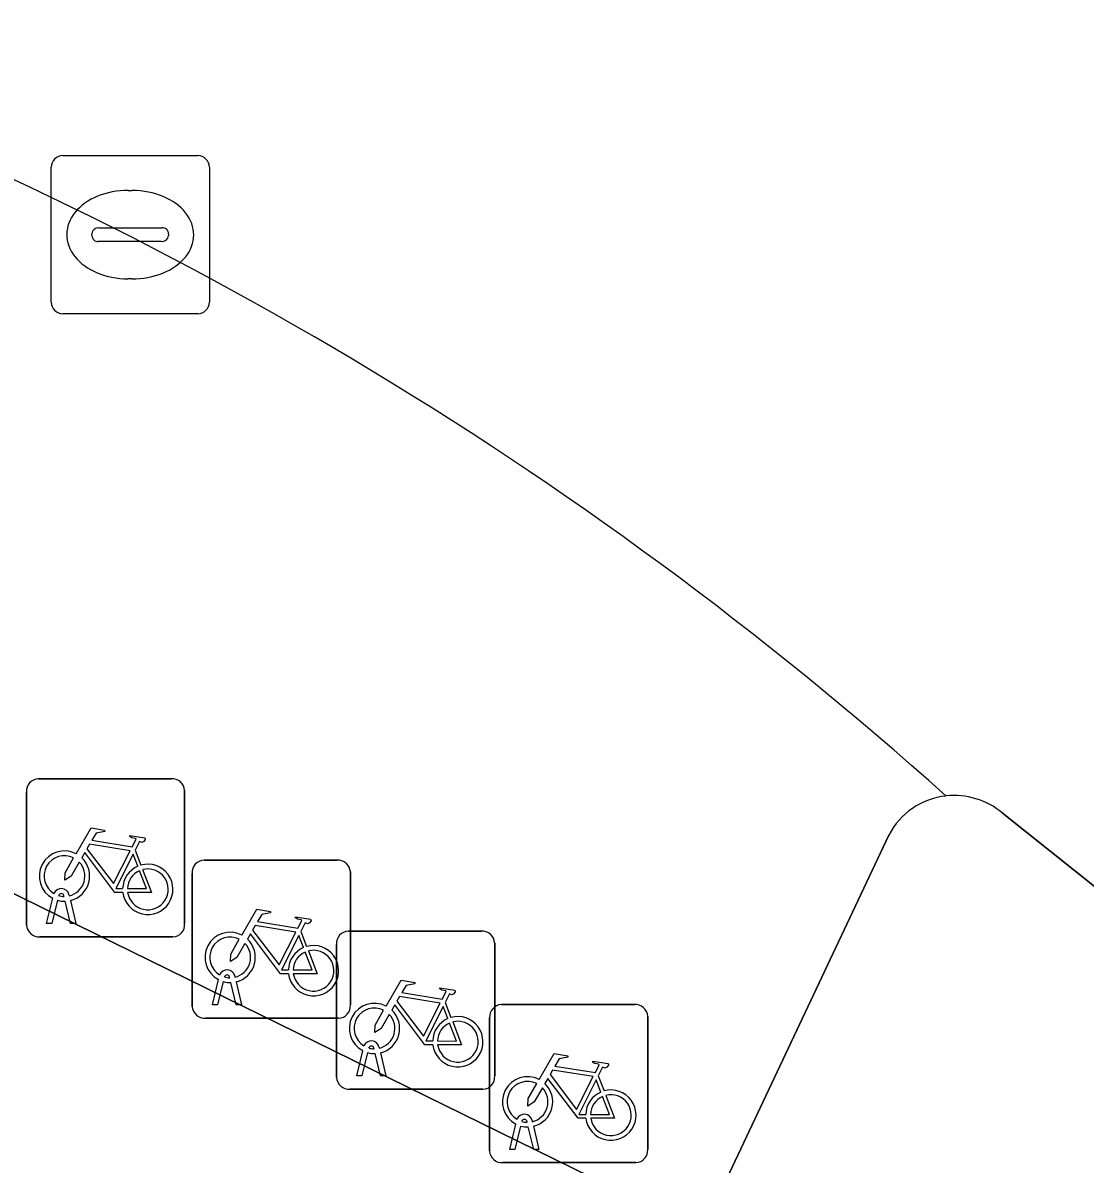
# Model space of a CAD drawing. Extents: x 158835 to 160077, y 386387 to 387778.
# Drawn here: x 159502.1 to 159508.82, y 386934.24 to 386941.45 of the extents above; entities that cross this region are included whole.
import ezdxf

# ---------------------------------------------------------------- set-up
doc = ezdxf.new("R2010")
doc.units = 0
for name, color, linetype in [('IMGEO_Fietsenrek', 7, 'Continuous'), ('IMGEO_Groenvoorziening', 7, 'Continuous'), ('IMGEO_Kolk', 7, 'Continuous'), ('IMGEO_Parkeervlak_open', 7, 'Continuous'), ('IMGEO_Rijbaan_lokaal_open', 7, 'Continuous')]:
    doc.layers.add(name, color=color, linetype=linetype)

msp = doc.modelspace()

# ---------------------------------------------------------------- linework, layer by layer
at = {"layer": 'IMGEO_Fietsenrek'}
for p, q in [((159502.2029, 386936.6755), (159503.0438, 386936.6755)), ((159503.0438, 386936.6755), (159502.2029, 386936.6755)), ((159502.1285, 386935.7509), (159502.1285, 386936.5918)), ((159502.1285, 386936.5918), (159502.1285, 386935.7509)), ((159503.1275, 386936.6011), (159503.1275, 386935.7602)), ((159503.1275, 386935.7602), (159503.1275, 386936.6011)), ((159502.8152, 386936.2252), (159502.8515, 386936.13)), ((159503.2499, 386936.1615), (159504.0908, 386936.1615)), ((159504.0908, 386936.1615), (159503.2499, 386936.1615)), ((159503.1755, 386935.2369), (159503.1755, 386936.0778)), ((159503.1755, 386936.0778), (159503.1755, 386935.2369)), ((159504.1745, 386936.0871), (159504.1745, 386935.2462)), ((159504.1745, 386935.2462), (159504.1745, 386936.0871)), ((159502.3659, 386935.9319), (159502.3649, 386935.9362)), ((159502.3966, 386935.9434), (159502.3984, 386935.9355)), ((159502.2555, 386935.7603), (159502.2938, 386935.9203)), ((159502.3242, 386935.9081), (159502.2889, 386935.7603)), ((159502.407, 386935.7603), (159502.3731, 386935.902)), ((159502.4054, 386935.9063), (159502.4404, 386935.7603)), ((159502.2889, 386935.7603), (159502.2555, 386935.7603)), ((159502.4404, 386935.7603), (159502.407, 386935.7603)), ((159503.8622, 386935.7112), (159503.8985, 386935.616)), ((159504.1619, 386935.7125), (159505.0028, 386935.7125)), ((159505.0028, 386935.7125), (159504.1619, 386935.7125)), ((159503.0531, 386935.6765), (159502.2122, 386935.6765)), ((159502.2122, 386935.6765), (159503.0531, 386935.6765)), ((159504.0875, 386934.7879), (159504.0875, 386935.6288)), ((159504.0875, 386935.6288), (159504.0875, 386934.7879)), ((159505.0865, 386935.6381), (159505.0865, 386934.7972)), ((159505.0865, 386934.7972), (159505.0865, 386935.6381)), ((159503.4129, 386935.4179), (159503.4119, 386935.4222)), ((159503.4436, 386935.4294), (159503.4454, 386935.4215)), ((159503.3025, 386935.2463), (159503.3408, 386935.4063)), ((159503.3712, 386935.3941), (159503.3359, 386935.2463)), ((159503.454, 386935.2463), (159503.4201, 386935.388)), ((159503.4524, 386935.3923), (159503.4874, 386935.2463)), ((159503.3359, 386935.2463), (159503.3025, 386935.2463)), ((159503.4874, 386935.2463), (159503.454, 386935.2463)), ((159504.7742, 386935.2622), (159504.8105, 386935.167)), ((159505.1289, 386935.2485), (159505.9698, 386935.2485)), ((159505.9698, 386935.2485), (159505.1289, 386935.2485)), ((159504.1001, 386935.1625), (159503.2592, 386935.1625)), ((159503.2592, 386935.1625), (159504.1001, 386935.1625)), ((159505.0545, 386934.3239), (159505.0545, 386935.1648)), ((159505.0545, 386935.1648), (159505.0545, 386934.3239)), ((159506.0535, 386935.1741), (159506.0535, 386934.3332)), ((159506.0535, 386934.3332), (159506.0535, 386935.1741)), ((159504.2145, 386934.7973), (159504.2528, 386934.9573)), ((159504.2832, 386934.9451), (159504.2479, 386934.7973)), ((159504.3249, 386934.9689), (159504.3239, 386934.9732)), ((159504.366, 386934.7973), (159504.3321, 386934.939)), ((159504.3556, 386934.9804), (159504.3574, 386934.9725)), ((159504.3644, 386934.9433), (159504.3994, 386934.7973)), ((159504.2479, 386934.7973), (159504.2145, 386934.7973)), ((159504.3994, 386934.7973), (159504.366, 386934.7973)), ((159505.7412, 386934.7982), (159505.7775, 386934.703)), ((159505.0121, 386934.7135), (159504.1712, 386934.7135)), ((159504.1712, 386934.7135), (159505.0121, 386934.7135)), ((159505.1815, 386934.3333), (159505.2198, 386934.4933)), ((159505.2919, 386934.5049), (159505.2909, 386934.5092)), ((159505.3226, 386934.5164), (159505.3244, 386934.5085)), ((159505.2502, 386934.4811), (159505.2149, 386934.3333)), ((159505.333, 386934.3333), (159505.2991, 386934.475)), ((159505.3314, 386934.4793), (159505.3664, 386934.3333)), ((159505.2149, 386934.3333), (159505.1815, 386934.3333)), ((159505.3664, 386934.3333), (159505.333, 386934.3333)), ((159505.9791, 386934.2495), (159505.1382, 386934.2495)), ((159505.1382, 386934.2495), (159505.9791, 386934.2495))]:
    msp.add_line(p, q, dxfattribs=at)
for points in [[(159502.4411, 386936.2022), (159502.5358, 386936.3657), (159502.622, 386936.3519), (159502.6237, 386936.3432), (159502.5676, 386936.3323), (159502.5414, 386936.287), (159502.7966, 386936.2462)], [(159502.7966, 386936.2462), (159502.8216, 386936.295), (159502.8165, 386936.299), (159502.7933, 386936.3027), (159502.7806, 386936.3102), (159502.7796, 386936.3133), (159502.7818, 386936.3179), (159502.8766, 386936.3028), (159502.8789, 386936.2925), (159502.8695, 386936.2801), (159502.8571, 386936.2737), (159502.8426, 386936.2799), (159502.8152, 386936.2252)], [(159502.7837, 386936.221), (159502.5269, 386936.262), (159502.5102, 386936.2332), (159502.6772, 386936.0129), (159502.7837, 386936.221)], [(159502.4618, 386936.1497), (159502.4102, 386936.0605), (159502.3703, 386936.0345), (159502.3715, 386936.082), (159502.426, 386936.1762)], [(159502.7368, 386935.9575), (159502.6871, 386935.9576), (159502.4964, 386936.2093), (159502.4774, 386936.1765)], [(159502.8317, 386936.123), (159502.8024, 386936.1998), (159502.693, 386935.9817), (159502.7357, 386935.9816)], [(159502.7657, 386935.9815), (159502.8856, 386935.9813), (159502.8424, 386936.0949)], [(159502.8622, 386936.1018), (159502.9172, 386935.9572), (159502.7671, 386935.9575)], [(159503.4881, 386935.6882), (159503.5828, 386935.8517), (159503.669, 386935.8379), (159503.6707, 386935.8292), (159503.6146, 386935.8183), (159503.5884, 386935.773), (159503.8436, 386935.7322)], [(159503.8436, 386935.7322), (159503.8686, 386935.781), (159503.8635, 386935.785), (159503.8403, 386935.7887), (159503.8276, 386935.7962), (159503.8266, 386935.7993), (159503.8288, 386935.8039), (159503.9236, 386935.7888), (159503.9259, 386935.7785), (159503.9165, 386935.7661), (159503.9041, 386935.7597), (159503.8896, 386935.7659), (159503.8622, 386935.7112)], [(159503.8307, 386935.707), (159503.5739, 386935.748), (159503.5572, 386935.7192), (159503.7242, 386935.4989), (159503.8307, 386935.707)], [(159503.5088, 386935.6357), (159503.4572, 386935.5465), (159503.4173, 386935.5205), (159503.4185, 386935.568), (159503.473, 386935.6622)], [(159503.7838, 386935.4435), (159503.7341, 386935.4436), (159503.5434, 386935.6953), (159503.5244, 386935.6625)], [(159503.8787, 386935.609), (159503.8494, 386935.6858), (159503.74, 386935.4677), (159503.7827, 386935.4676)], [(159503.8127, 386935.4675), (159503.9326, 386935.4673), (159503.8894, 386935.5809)], [(159503.9092, 386935.5878), (159503.9642, 386935.4432), (159503.8141, 386935.4435)], [(159504.4001, 386935.2392), (159504.4948, 386935.4027), (159504.581, 386935.3889), (159504.5827, 386935.3802), (159504.5266, 386935.3693), (159504.5004, 386935.324), (159504.7556, 386935.2832)], [(159504.7556, 386935.2832), (159504.7806, 386935.332), (159504.7755, 386935.336), (159504.7523, 386935.3397), (159504.7396, 386935.3472), (159504.7386, 386935.3503), (159504.7408, 386935.3549), (159504.8356, 386935.3398), (159504.8379, 386935.3295), (159504.8285, 386935.3171), (159504.8161, 386935.3107), (159504.8016, 386935.3169), (159504.7742, 386935.2622)], [(159504.7427, 386935.258), (159504.4859, 386935.299), (159504.4692, 386935.2702), (159504.6362, 386935.0499), (159504.7427, 386935.258)], [(159504.4208, 386935.1867), (159504.3692, 386935.0975), (159504.3293, 386935.0715), (159504.3305, 386935.119), (159504.385, 386935.2132)], [(159504.6958, 386934.9945), (159504.6461, 386934.9946), (159504.4554, 386935.2463), (159504.4364, 386935.2135)], [(159504.7907, 386935.16), (159504.7614, 386935.2368), (159504.652, 386935.0187), (159504.6947, 386935.0186)], [(159504.8212, 386935.1388), (159504.8762, 386934.9942), (159504.7261, 386934.9945)], [(159504.7247, 386935.0185), (159504.8446, 386935.0183), (159504.8014, 386935.1319)], [(159505.3671, 386934.7752), (159505.4618, 386934.9387), (159505.548, 386934.9249), (159505.5497, 386934.9162), (159505.4936, 386934.9053), (159505.4674, 386934.86), (159505.7226, 386934.8192)], [(159505.7226, 386934.8192), (159505.7476, 386934.868), (159505.7425, 386934.872), (159505.7193, 386934.8757), (159505.7066, 386934.8832), (159505.7056, 386934.8863), (159505.7078, 386934.8909), (159505.8026, 386934.8758), (159505.8049, 386934.8655), (159505.7955, 386934.8531), (159505.7831, 386934.8467), (159505.7686, 386934.8529), (159505.7412, 386934.7982)], [(159505.6628, 386934.5305), (159505.6131, 386934.5306), (159505.4224, 386934.7823), (159505.4034, 386934.7495)], [(159505.7097, 386934.794), (159505.4529, 386934.835), (159505.4362, 386934.8062), (159505.6032, 386934.5859), (159505.7097, 386934.794)], [(159505.7577, 386934.696), (159505.7284, 386934.7728), (159505.619, 386934.5547), (159505.6617, 386934.5546)], [(159505.3878, 386934.7227), (159505.3362, 386934.6335), (159505.2963, 386934.6075), (159505.2975, 386934.655), (159505.352, 386934.7492)], [(159505.6917, 386934.5545), (159505.8116, 386934.5543), (159505.7684, 386934.6679)], [(159505.7882, 386934.6748), (159505.8432, 386934.5302), (159505.6931, 386934.5305)]]:
    msp.add_lwpolyline(points, dxfattribs=at)
for centre, radius, start, end in [((159502.2062, 386936.5976), 0.0779, 92.4484, 184.28452), ((159502.2062, 386936.5976), 0.0779, 92.4484, 184.28452), ((159503.0496, 386936.5978), 0.0779, 2.4484, 94.28452), ((159503.0496, 386936.5978), 0.0779, 2.4484, 94.28452), ((159502.3681, 386936.0609), 0.159, 62.67661, 242.13685), ((159502.3681, 386936.0609), 0.129, 63.31916, 238.90302), ((159502.3681, 386936.0609), 0.129, 283.60429, 43.43025), ((159502.3681, 386936.0609), 0.159, 283.5766, 46.60424), ((159503.2532, 386936.0836), 0.0779, 92.4484, 184.28452), ((159503.2532, 386936.0836), 0.0779, 92.4484, 184.28452), ((159504.0966, 386936.0838), 0.0779, 2.4484, 94.28452), ((159504.0966, 386936.0838), 0.0779, 2.4484, 94.28452), ((159502.8947, 386935.9769), 0.159, 113.3408, 178.32165), ((159502.8947, 386935.9769), 0.159, 187.0065, 105.77075), ((159502.8947, 386935.9769), 0.129, 113.92302, 177.95563), ((159502.8947, 386935.9769), 0.129, 188.67146, 104.58832), ((159502.3479, 386935.9323), 0.0499, 12.8025, 158.69338), ((159502.3479, 386935.9323), 0.0174, 12.8025, 163.45023), ((159502.3681, 386936.0609), 0.129, 253.41502, 269.02044), ((159502.3681, 386936.0609), 0.159, 253.99666, 271.78671), ((159502.2064, 386935.7542), 0.0779, 182.4484, 274.28452), ((159502.2064, 386935.7542), 0.0779, 182.4484, 274.28452), ((159503.0498, 386935.7544), 0.0779, 272.4484, 4.28452), ((159503.0498, 386935.7544), 0.0779, 272.4484, 4.28452), ((159504.1652, 386935.6346), 0.0779, 92.4484, 184.28452), ((159504.1652, 386935.6346), 0.0779, 92.4484, 184.28452), ((159505.0086, 386935.6348), 0.0779, 2.4484, 94.28452), ((159505.0086, 386935.6348), 0.0779, 2.4484, 94.28452), ((159503.4151, 386935.5469), 0.159, 62.67661, 242.13685), ((159503.4151, 386935.5469), 0.129, 63.31916, 238.90302), ((159503.4151, 386935.5469), 0.159, 283.5766, 46.60424), ((159503.4151, 386935.5469), 0.129, 283.60429, 43.43025), ((159503.9417, 386935.4629), 0.159, 113.3408, 178.32165), ((159503.9417, 386935.4629), 0.159, 187.0065, 105.77075), ((159503.9417, 386935.4629), 0.129, 113.92302, 177.95563), ((159503.9417, 386935.4629), 0.129, 188.67146, 104.58832), ((159503.3949, 386935.4183), 0.0499, 12.8025, 158.69338), ((159503.3949, 386935.4183), 0.0174, 12.8025, 163.45023), ((159503.4151, 386935.5469), 0.129, 253.41502, 269.02044), ((159503.4151, 386935.5469), 0.159, 253.99666, 271.78671), ((159503.2534, 386935.2402), 0.0779, 182.4484, 274.28452), ((159503.2534, 386935.2402), 0.0779, 182.4484, 274.28452), ((159504.0968, 386935.2404), 0.0779, 272.4484, 4.28452), ((159504.0968, 386935.2404), 0.0779, 272.4484, 4.28452), ((159504.3271, 386935.0979), 0.159, 62.67661, 242.13685), ((159504.3271, 386935.0979), 0.129, 63.31916, 238.90302), ((159504.3271, 386935.0979), 0.159, 283.5766, 46.60424), ((159505.1322, 386935.1706), 0.0779, 92.4484, 184.28452), ((159505.1322, 386935.1706), 0.0779, 92.4484, 184.28452), ((159505.9756, 386935.1708), 0.0779, 2.4484, 94.28452), ((159505.9756, 386935.1708), 0.0779, 2.4484, 94.28452), ((159504.3271, 386935.0979), 0.129, 283.60429, 43.43025), ((159504.8537, 386935.0139), 0.159, 113.3408, 178.32165), ((159504.8537, 386935.0139), 0.159, 187.0065, 105.77075), ((159504.8537, 386935.0139), 0.129, 188.67146, 104.58832), ((159504.8537, 386935.0139), 0.129, 113.92302, 177.95563), ((159504.3069, 386934.9693), 0.0499, 12.8025, 158.69338), ((159504.3271, 386935.0979), 0.159, 253.99666, 271.78671), ((159504.3069, 386934.9693), 0.0174, 12.8025, 163.45023), ((159504.3271, 386935.0979), 0.129, 253.41502, 269.02044), ((159504.1654, 386934.7912), 0.0779, 182.4484, 274.28452), ((159504.1654, 386934.7912), 0.0779, 182.4484, 274.28452), ((159505.0088, 386934.7914), 0.0779, 272.4484, 4.28452), ((159505.0088, 386934.7914), 0.0779, 272.4484, 4.28452), ((159505.2941, 386934.6339), 0.159, 62.67661, 242.13685), ((159505.2941, 386934.6339), 0.129, 63.31916, 238.90302), ((159505.2941, 386934.6339), 0.129, 283.60429, 43.43025), ((159505.2941, 386934.6339), 0.159, 283.5766, 46.60424), ((159505.8207, 386934.5499), 0.159, 187.0065, 105.77075), ((159505.8207, 386934.5499), 0.159, 113.3408, 178.32165), ((159505.8207, 386934.5499), 0.129, 113.92302, 177.95563), ((159505.8207, 386934.5499), 0.129, 188.67146, 104.58832), ((159505.2739, 386934.5053), 0.0499, 12.8025, 158.69338), ((159505.2739, 386934.5053), 0.0174, 12.8025, 163.45023), ((159505.2941, 386934.6339), 0.129, 253.41502, 269.02044), ((159505.2941, 386934.6339), 0.159, 253.99666, 271.78671), ((159505.1324, 386934.3272), 0.0779, 182.4484, 274.28452), ((159505.1324, 386934.3272), 0.0779, 182.4484, 274.28452), ((159505.9758, 386934.3274), 0.0779, 272.4484, 4.28452), ((159505.9758, 386934.3274), 0.0779, 272.4484, 4.28452)]:
    msp.add_arc(centre, radius, start, end, dxfattribs=at)
at = {"layer": 'IMGEO_Groenvoorziening'}
for points in [[(159507.578, 386936.32), (159506.396, 386933.814), (159500, 386936.953), (159495.534, 386939.144), (159496.847, 386941.774), (159496.912, 386942.194)], [(159509.245, 386932.337), (159510.918, 386934.351), (159510.423, 386934.763), (159508.294, 386936.46)]]:
    msp.add_lwpolyline(points, dxfattribs=at)
for centre, radius, start, end in [((159507.9871, 386936.1096), 0.46, 96.12402, 152.78488), ((159507.9911, 386936.0978), 0.4722, 50.08978, 96.45268)]:
    msp.add_arc(centre, radius, start, end, dxfattribs=at)
at = {"layer": 'IMGEO_Kolk'}
for p, q in [((159502.3579, 386940.6155), (159503.2101, 386940.6155)), ((159502.2835, 386939.6889), (159502.2835, 386940.5411)), ((159503.2845, 386940.5411), (159503.2845, 386939.6889)), ((159502.7715, 386940.3947), (159502.7965, 386940.3947)), ((159502.5419, 386940.1089), (159502.5419, 386940.1211)), ((159502.585, 386940.1583), (159502.9829, 386940.1583)), ((159503.026, 386940.1211), (159503.026, 386940.1089)), ((159502.9795, 386940.0717), (159502.5816, 386940.0717)), ((159502.7935, 386939.8353), (159502.7686, 386939.8353)), ((159503.2101, 386939.6145), (159502.3579, 386939.6145))]:
    msp.add_line(p, q, dxfattribs=at)
for points in [[(159502.3579, 386940.6155), (159503.2101, 386940.6155)], [(159502.2835, 386939.6889), (159502.2835, 386940.5411)], [(159503.2845, 386940.5411), (159503.2845, 386939.6889)], [(159503.2101, 386939.6145), (159502.3579, 386939.6145)]]:
    msp.add_lwpolyline(points, dxfattribs=at)
for centre, radius, start, end in [((159502.36, 386940.539), 0.0765, 91.55205, 178.44795), ((159502.36, 386940.539), 0.0765, 91.55205, 178.44795), ((159503.208, 386940.539), 0.0765, 1.55205, 88.44795), ((159503.208, 386940.539), 0.0765, 1.55205, 88.44795), ((159502.5821, 386940.1181), 0.0403, 85.87752, 175.75265), ((159502.9874, 386940.1199), 0.0386, 1.73085, 96.63898), ((159502.5786, 386940.1082), 0.0366, 178.93798, 274.71019), ((159502.9834, 386940.1145), 0.043, 264.86636, 352.45326), ((159502.36, 386939.691), 0.0765, 181.55205, 268.44795), ((159502.36, 386939.691), 0.0765, 181.55205, 268.44795), ((159503.208, 386939.691), 0.0765, 271.55205, 358.44795), ((159503.208, 386939.691), 0.0765, 271.55205, 358.44795)]:
    msp.add_arc(centre, radius, start, end, dxfattribs=at)
for centre, major_axis, ratio, start_param, end_param in [((159502.77, 386940.115), (-0.3872, 0.002), 0.722429, 4.712389, 7.853982), ((159502.795, 386940.115), (-0.3901, 0.002), 0.717154, 1.570796, 4.712389)]:
    msp.add_ellipse(centre, major_axis=major_axis, ratio=ratio, start_param=start_param, end_param=end_param, dxfattribs=at)
at = {"layer": 'IMGEO_Parkeervlak_open'}
msp.add_lwpolyline([(159496.912, 386942.194), (159496.847, 386941.774), (159495.534, 386939.144), (159500, 386936.953), (159506.396, 386933.814), (159507.578, 386936.32)], dxfattribs=at)
for centre, radius, start, end in [((159491.828, 386918.6094), 24.1249, 48.10425, 70.19992), ((159507.9871, 386936.1096), 0.46, 96.12402, 152.78488)]:
    msp.add_arc(centre, radius, start, end, dxfattribs=at)
at = {"layer": 'IMGEO_Rijbaan_lokaal_open'}
msp.add_lwpolyline([(159508.294, 386936.46), (159510.423, 386934.763), (159510.918, 386934.351), (159513.331, 386932.347), (159516.335, 386929.372), (159517.841, 386927.737)], dxfattribs=at)
for centre, radius, start, end in [((159491.828, 386918.6094), 24.1249, 48.10425, 70.19992), ((159507.9911, 386936.0978), 0.4722, 50.08978, 96.45268)]:
    msp.add_arc(centre, radius, start, end, dxfattribs=at)

doc.saveas('drawing.dxf')
